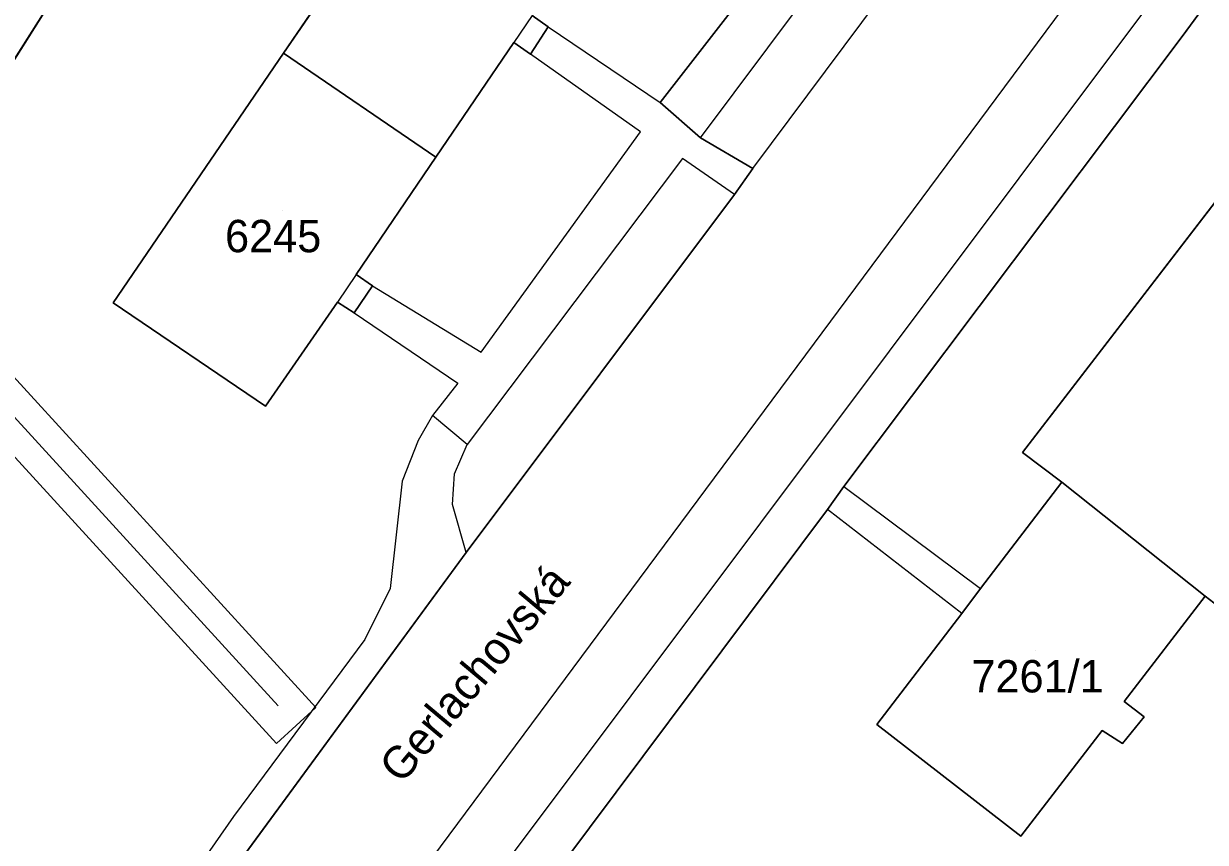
# Model space of a CAD drawing. Extents: x -266199 to -261993, y -1239047 to -1235108.
# Drawn here: x -263847.7 to -263774.6, y -1236589.5 to -1236538.8 of the extents above; entities that cross this region are included whole.
import ezdxf

# ---------------------------------------------------------------- set-up
doc = ezdxf.new("R2010")
doc.units = 0
for name, color, linetype in [('body_kn', 7, 'Continuous'), ('kladpar_druhypozemkov', 7, 'Continuous'), ('kladpar_hranice', 7, 'Continuous'), ('kladpar_parcelnecisla', 7, 'Continuous'), ('kladpar_plochy', 7, 'Continuous'), ('popisy', 7, 'Continuous'), ('tarchy_linie', 7, 'Continuous'), ('zappar_hrandruhpozemk', 7, 'Continuous')]:
    doc.layers.add(name, color=color, linetype=linetype)

msp = doc.modelspace()

# ---------------------------------------------------------------- linework, layer by layer
at = {"layer": 'body_kn'}
for p, q in [((-263815.29, -1236539.03), (-263815.29, -1236539.03)), ((-263815.29, -1236539.03), (-263815.29, -1236539.03)), ((-263817.42, -1236540), (-263817.42, -1236540)), ((-263776.09, -1236539.64), (-263776.09, -1236539.64)), ((-263831.66, -1236540.67), (-263831.66, -1236540.67)), ((-263831.66, -1236540.67), (-263831.66, -1236540.67)), ((-263816.4, -1236540.72), (-263816.4, -1236540.72)), ((-263808.37, -1236543.71), (-263808.37, -1236543.71)), ((-263809.59, -1236545.53), (-263809.59, -1236545.53)), ((-263805.88, -1236545.91), (-263805.88, -1236545.91)), ((-263805.88, -1236545.91), (-263805.88, -1236545.91)), ((-263822.24, -1236547.09), (-263822.24, -1236547.09)), ((-263822.24, -1236547.09), (-263822.24, -1236547.09)), ((-263806.99, -1236547.18), (-263806.99, -1236547.18)), ((-263802.64, -1236547.8), (-263802.64, -1236547.8)), ((-263802.64, -1236547.8), (-263802.64, -1236547.8)), ((-263803.78, -1236549.4), (-263803.78, -1236549.4)), ((-263803.78, -1236549.4), (-263803.78, -1236549.4)), ((-263827.18, -1236554.36), (-263827.18, -1236554.36)), ((-263827.18, -1236554.36), (-263827.18, -1236554.36)), ((-263826.16, -1236555.05), (-263826.16, -1236555.05)), ((-263826.16, -1236555.05), (-263826.16, -1236555.05)), ((-263842.2, -1236556.12), (-263842.2, -1236556.12)), ((-263828.33, -1236556.06), (-263828.33, -1236556.06)), ((-263827.3, -1236556.72), (-263827.3, -1236556.72)), ((-263827.3, -1236556.72), (-263827.3, -1236556.72)), ((-263819.45, -1236559.17), (-263819.45, -1236559.17)), ((-263820.88, -1236561.09), (-263820.88, -1236561.09)), ((-263832.79, -1236562.51), (-263832.79, -1236562.51)), ((-263832.79, -1236562.51), (-263832.79, -1236562.51)), ((-263822.45, -1236563.08), (-263822.45, -1236563.08)), ((-263822.45, -1236563.08), (-263822.45, -1236563.08)), ((-263823.34, -1236564.62), (-263823.34, -1236564.62)), ((-263820.31, -1236564.87), (-263820.31, -1236564.87)), ((-263785.95, -1236565.37), (-263785.95, -1236565.37)), ((-263824.32, -1236567.14), (-263824.32, -1236567.14)), ((-263821.09, -1236566.69), (-263821.09, -1236566.69)), ((-263797.02, -1236567.47), (-263797.02, -1236567.47)), ((-263797.02, -1236567.47), (-263797.02, -1236567.47)), ((-263783.52, -1236567.21), (-263783.52, -1236567.21)), ((-263821.22, -1236568.58), (-263821.22, -1236568.58)), ((-263798.03, -1236568.9), (-263798.03, -1236568.9)), ((-263820.36, -1236571.56), (-263820.36, -1236571.56)), ((-263820.36, -1236571.56), (-263820.36, -1236571.56)), ((-263825.08, -1236573.79), (-263825.08, -1236573.79)), ((-263788.55, -1236573.79), (-263788.55, -1236573.79)), ((-263774.66, -1236574.25), (-263774.66, -1236574.25)), ((-263789.72, -1236575.33), (-263789.72, -1236575.33)), ((-263789.72, -1236575.33), (-263789.72, -1236575.33)), ((-263826.64, -1236576.93), (-263826.64, -1236576.93)), ((-263832, -1236581.04), (-263832, -1236581.04)), ((-263779.67, -1236580.78), (-263779.67, -1236580.78)), ((-263829.67, -1236581.15), (-263829.67, -1236581.15)), ((-263778.43, -1236581.73), (-263778.43, -1236581.73)), ((-263794.96, -1236582.19), (-263794.96, -1236582.19)), ((-263781.04, -1236582.56), (-263781.04, -1236582.56)), ((-263832.11, -1236583.37), (-263832.11, -1236583.37)), ((-263779.78, -1236583.37), (-263779.78, -1236583.37)), ((-263834.75, -1236587.89), (-263834.75, -1236587.89)), ((-263786.07, -1236589.11), (-263786.07, -1236589.11)), ((-263786.07, -1236589.11), (-263786.07, -1236589.11))]:
    msp.add_line(p, q, dxfattribs=at)
at = {"layer": 'kladpar_druhypozemkov'}
for p, q in [((-263831.74, -1236550.38), (-263831.74, -1236550.38)), ((-263785.16, -1236577.61), (-263785.16, -1236577.61))]:
    msp.add_line(p, q, dxfattribs=at)
at = {"layer": 'kladpar_hranice'}
for p, q in [((-263831.66, -1236540.67), (-263820.84, -1236524.81)), ((-263822.24, -1236547.09), (-263831.66, -1236540.67)), ((-263831.66, -1236540.67), (-263822.24, -1236547.09))]:
    msp.add_line(p, q, dxfattribs=at)
for points in [[(-263820.36, -1236571.56), (-263838.71, -1236596.56), (-263840.91, -1236596.72), (-263843.24, -1236596.02), (-263845.54, -1236594.45), (-263846.87, -1236593.28), (-263848.26, -1236590.81), (-263853.21, -1236577.46), (-263854.52, -1236572.69), (-263855.12, -1236566.65), (-263854.99, -1236560.53), (-263854.85, -1236557.44), (-263854.69, -1236556.63), (-263854.05, -1236553.46), (-263852.32, -1236548.7), (-263850.62, -1236544.68), (-263842.81, -1236532.32), (-263821.9, -1236499.63), (-263816.27, -1236490.31), (-263801.28, -1236456.18)], [(-263801.28, -1236456.18), (-263816.27, -1236490.31), (-263821.9, -1236499.63), (-263842.81, -1236532.32), (-263850.62, -1236544.68)], [(-263891.8, -1236662.79), (-263884.21, -1236662.21), (-263883.76, -1236662.18), (-263855.91, -1236618.77), (-263857.79, -1236605.66), (-263849.82, -1236608.89), (-263847.85, -1236609.69), (-263838.71, -1236596.56), (-263820.36, -1236571.56), (-263803.78, -1236549.4), (-263802.64, -1236547.8), (-263805.88, -1236545.91), (-263808.37, -1236543.71), (-263797.61, -1236529.86), (-263796.45, -1236528.4), (-263787.26, -1236516.13), (-263784.71, -1236512.7), (-263774.42, -1236499.1), (-263773.29, -1236497.25), (-263762.99, -1236483.76), (-263761.86, -1236482.12), (-263751.19, -1236467.97), (-263749.99, -1236466.25), (-263745.24, -1236459.93)], [(-263745.24, -1236459.93), (-263749.99, -1236466.25), (-263751.19, -1236467.97), (-263761.86, -1236482.12), (-263762.99, -1236483.76), (-263773.29, -1236497.25), (-263774.42, -1236499.1), (-263784.71, -1236512.7), (-263787.26, -1236516.13), (-263796.45, -1236528.4), (-263797.61, -1236529.86), (-263808.37, -1236543.71), (-263805.88, -1236545.91), (-263802.64, -1236547.8), (-263803.78, -1236549.4), (-263820.36, -1236571.56)], [(-263846.37, -1236629.67), (-263844.57, -1236626.81), (-263836.23, -1236614.05), (-263834.06, -1236611.01), (-263832.46, -1236608.68), (-263830.63, -1236607.02), (-263828.45, -1236606.01), (-263824.16, -1236603.87), (-263798.03, -1236568.9), (-263797.02, -1236567.47), (-263776.09, -1236539.64), (-263756.31, -1236512.75), (-263751.17, -1236506.09), (-263724.51, -1236470.36)], [(-263724.51, -1236470.36), (-263751.17, -1236506.09), (-263756.31, -1236512.75), (-263776.09, -1236539.64), (-263797.02, -1236567.47), (-263798.03, -1236568.9), (-263824.16, -1236603.87), (-263828.45, -1236606.01), (-263830.63, -1236607.02), (-263832.46, -1236608.68), (-263834.06, -1236611.01), (-263836.23, -1236614.05), (-263844.57, -1236626.81), (-263846.37, -1236629.67)], [(-263820.84, -1236524.81), (-263831.66, -1236540.67), (-263842.2, -1236556.12), (-263832.79, -1236562.51), (-263828.33, -1236556.06), (-263827.3, -1236556.72), (-263826.16, -1236555.05), (-263827.18, -1236554.36), (-263822.24, -1236547.09), (-263817.42, -1236540), (-263816.4, -1236540.72), (-263815.29, -1236539.03), (-263816.29, -1236538.33)], [(-263811.45, -1236531.21), (-263816.29, -1236538.33), (-263815.29, -1236539.03), (-263816.4, -1236540.72), (-263817.42, -1236540), (-263822.24, -1236547.09)], [(-263832.79, -1236562.51), (-263842.2, -1236556.12), (-263831.66, -1236540.67)], [(-263774.66, -1236574.25), (-263771.44, -1236576.72), (-263754.84, -1236555.15), (-263769.39, -1236543.82), (-263785.95, -1236565.37), (-263783.52, -1236567.21), (-263788.55, -1236573.79), (-263789.72, -1236575.33), (-263794.96, -1236582.19), (-263786.07, -1236589.11), (-263781.04, -1236582.56), (-263779.78, -1236583.37), (-263778.43, -1236581.73), (-263779.67, -1236580.78), (-263774.66, -1236574.25)], [(-263771.44, -1236576.72), (-263774.66, -1236574.25), (-263783.52, -1236567.21), (-263785.95, -1236565.37), (-263769.39, -1236543.82), (-263754.84, -1236555.15), (-263771.44, -1236576.72)], [(-263822.24, -1236547.09), (-263827.18, -1236554.36), (-263826.16, -1236555.05), (-263827.3, -1236556.72), (-263828.33, -1236556.06), (-263832.79, -1236562.51)], [(-263786.07, -1236589.11), (-263794.96, -1236582.19), (-263789.72, -1236575.33), (-263788.55, -1236573.79), (-263783.52, -1236567.21), (-263774.66, -1236574.25), (-263779.67, -1236580.78), (-263778.43, -1236581.73), (-263779.78, -1236583.37), (-263781.04, -1236582.56), (-263786.07, -1236589.11)]]:
    msp.add_lwpolyline(points, dxfattribs=at)
at = {"layer": 'kladpar_plochy'}
for p, q in [((-263776.09, -1236539.64), (-263756.31, -1236512.75)), ((-263820.84, -1236524.81), (-263831.66, -1236540.67)), ((-263797.61, -1236529.86), (-263808.37, -1236543.71)), ((-263850.62, -1236544.68), (-263842.81, -1236532.32)), ((-263815.29, -1236539.03), (-263816.29, -1236538.33)), ((-263816.4, -1236540.72), (-263815.29, -1236539.03)), ((-263822.24, -1236547.09), (-263817.42, -1236540)), ((-263817.42, -1236540), (-263816.4, -1236540.72)), ((-263797.02, -1236567.47), (-263776.09, -1236539.64)), ((-263831.66, -1236540.67), (-263842.2, -1236556.12)), ((-263808.37, -1236543.71), (-263805.88, -1236545.91)), ((-263769.39, -1236543.82), (-263785.95, -1236565.37)), ((-263805.88, -1236545.91), (-263802.64, -1236547.8)), ((-263827.18, -1236554.36), (-263822.24, -1236547.09)), ((-263802.64, -1236547.8), (-263803.78, -1236549.4)), ((-263803.78, -1236549.4), (-263820.36, -1236571.56)), ((-263826.16, -1236555.05), (-263827.18, -1236554.36)), ((-263827.3, -1236556.72), (-263826.16, -1236555.05)), ((-263842.2, -1236556.12), (-263832.79, -1236562.51)), ((-263832.79, -1236562.51), (-263828.33, -1236556.06)), ((-263828.33, -1236556.06), (-263827.3, -1236556.72)), ((-263785.95, -1236565.37), (-263783.52, -1236567.21)), ((-263798.03, -1236568.9), (-263797.02, -1236567.47)), ((-263783.52, -1236567.21), (-263788.55, -1236573.79)), ((-263824.16, -1236603.87), (-263798.03, -1236568.9)), ((-263820.36, -1236571.56), (-263838.71, -1236596.56)), ((-263788.55, -1236573.79), (-263789.72, -1236575.33)), ((-263779.67, -1236580.78), (-263774.66, -1236574.25)), ((-263774.66, -1236574.25), (-263771.44, -1236576.72)), ((-263789.72, -1236575.33), (-263794.96, -1236582.19)), ((-263778.43, -1236581.73), (-263779.67, -1236580.78)), ((-263779.78, -1236583.37), (-263778.43, -1236581.73)), ((-263794.96, -1236582.19), (-263786.07, -1236589.11)), ((-263786.07, -1236589.11), (-263781.04, -1236582.56)), ((-263781.04, -1236582.56), (-263779.78, -1236583.37))]:
    msp.add_line(p, q, dxfattribs=at)
for points in [[(-263801.28, -1236456.18), (-263816.27, -1236490.31), (-263821.9, -1236499.63), (-263842.81, -1236532.32), (-263850.62, -1236544.68)], [(-263883.76, -1236662.18), (-263855.91, -1236618.77), (-263857.79, -1236605.66), (-263849.82, -1236608.89), (-263847.85, -1236609.69), (-263838.71, -1236596.56), (-263820.36, -1236571.56), (-263803.78, -1236549.4), (-263802.64, -1236547.8), (-263805.88, -1236545.91), (-263808.37, -1236543.71), (-263797.61, -1236529.86), (-263796.45, -1236528.4), (-263787.26, -1236516.13), (-263784.71, -1236512.7), (-263774.42, -1236499.1), (-263773.29, -1236497.25), (-263762.99, -1236483.76), (-263761.86, -1236482.12), (-263751.19, -1236467.97), (-263749.99, -1236466.25), (-263745.24, -1236459.93)], [(-263724.51, -1236470.36), (-263751.17, -1236506.09), (-263756.31, -1236512.75), (-263776.09, -1236539.64), (-263797.02, -1236567.47), (-263798.03, -1236568.9), (-263824.16, -1236603.87), (-263828.45, -1236606.01), (-263830.63, -1236607.02), (-263832.46, -1236608.68), (-263834.06, -1236611.01), (-263836.23, -1236614.05), (-263844.57, -1236626.81), (-263846.37, -1236629.67)]]:
    msp.add_lwpolyline(points, dxfattribs=at)
for points in [[(-263831.66, -1236540.67), (-263820.84, -1236524.81), (-263811.45, -1236531.21), (-263816.29, -1236538.33), (-263815.29, -1236539.03), (-263816.4, -1236540.72), (-263817.42, -1236540), (-263822.24, -1236547.09)], [(-263832.79, -1236562.51), (-263842.2, -1236556.12), (-263831.66, -1236540.67), (-263822.24, -1236547.09), (-263827.18, -1236554.36), (-263826.16, -1236555.05), (-263827.3, -1236556.72), (-263828.33, -1236556.06)], [(-263771.44, -1236576.72), (-263774.66, -1236574.25), (-263783.52, -1236567.21), (-263785.95, -1236565.37), (-263769.39, -1236543.82), (-263754.84, -1236555.15)], [(-263786.07, -1236589.11), (-263794.96, -1236582.19), (-263789.72, -1236575.33), (-263788.55, -1236573.79), (-263783.52, -1236567.21), (-263774.66, -1236574.25), (-263779.67, -1236580.78), (-263778.43, -1236581.73), (-263779.78, -1236583.37), (-263781.04, -1236582.56)]]:
    msp.add_lwpolyline(points, close=True, dxfattribs=at)
at = {"layer": 'tarchy_linie'}
for points in [[(-263802.58, -1236449.33), (-263816.83, -1236482.58), (-263836.34, -1236514.98), (-263851.58, -1236538.66), (-263855.8, -1236550.86), (-263855.14, -1236553.26), (-263829.67, -1236581.15), (-263832.11, -1236583.37), (-263857.45, -1236555.63), (-263853.59, -1236607.36), (-263855.19, -1236606.71), (-263856.78, -1236606.07)], [(-263857.66, -1236550.33), (-263856.63, -1236554.08), (-263832, -1236581.04)]]:
    msp.add_lwpolyline(points, dxfattribs=at)
at = {"layer": 'zappar_hrandruhpozemk'}
for p, q in [((-263829.05, -1236599.3), (-263761.7, -1236508.59)), ((-263802.64, -1236547.8), (-263782.46, -1236520.77)), ((-263778.16, -1236537.69), (-263825.11, -1236600.32)), ((-263816.29, -1236538.33), (-263817.42, -1236540)), ((-263815.29, -1236539.03), (-263808.37, -1236543.71)), ((-263809.59, -1236545.53), (-263816.4, -1236540.72)), ((-263803.78, -1236549.4), (-263806.99, -1236547.18)), ((-263827.18, -1236554.36), (-263828.33, -1236556.06)), ((-263827.3, -1236556.72), (-263820.88, -1236561.09)), ((-263820.88, -1236561.09), (-263822.45, -1236563.08)), ((-263824.32, -1236567.14), (-263825.08, -1236573.79)), ((-263797.02, -1236567.47), (-263788.55, -1236573.79)), ((-263789.72, -1236575.33), (-263798.03, -1236568.9))]:
    msp.add_line(p, q, dxfattribs=at)
for points in [[(-263805.88, -1236545.91), (-263784.93, -1236517.89), (-263783.4, -1236518.98), (-263782.46, -1236520.77)], [(-263826.16, -1236555.05), (-263819.45, -1236559.17), (-263809.59, -1236545.53)], [(-263806.99, -1236547.18), (-263820.31, -1236564.87), (-263822.45, -1236563.08)], [(-263822.45, -1236563.08), (-263823.34, -1236564.62), (-263824.32, -1236567.14)], [(-263820.36, -1236571.56), (-263821.22, -1236568.58), (-263821.09, -1236566.69), (-263820.31, -1236564.87)], [(-263825.08, -1236573.79), (-263826.64, -1236576.93), (-263834.75, -1236587.89), (-263840.91, -1236596.72)]]:
    msp.add_lwpolyline(points, dxfattribs=at)

# ---------------------------------------------------------------- texts
at = {"layer": 'kladpar_parcelnecisla'}
for s, p in [('6245', (-263835.282, -1236552.98)), ('7261/1', (-263789.12, -1236580.21))]:
    msp.add_text(s, height=2, dxfattribs=at).set_placement(p)
at = {"layer": 'popisy'}
msp.add_text('Gerlachovská', height=2, rotation=50, dxfattribs=at).set_placement((-263824.356, -1236585.939))

doc.saveas('drawing.dxf')
